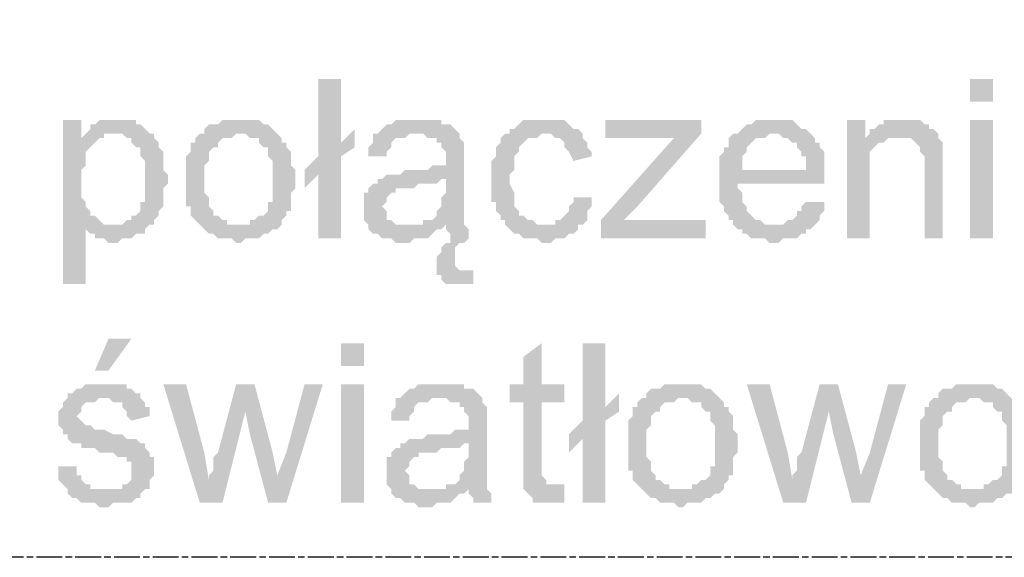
# Model space of a CAD drawing. Header units: millimetres. Extents: x -523 to 1404227, y -783705 to 1038705.
# Tile 420 of 508: x 698631 to 699545, y 242844 to 243343. Entities that reach past the tile are written whole.
import ezdxf

# ---------------------------------------------------------------- set-up
doc = ezdxf.new("R2010")
doc.units = ezdxf.units.MM
doc.linetypes.add('ACAD_ISO08W100', pattern=[36, 24, -3, 6, -3])
doc.layers.add('!!ELEKTRYKA', color=7, linetype='Continuous')

msp = doc.modelspace()

# ---------------------------------------------------------------- hatches: boundary and pattern name
at = {"layer": '!!ELEKTRYKA', "linetype": 'ACAD_ISO08W100'}
for points in [[(698929.35, 243288.26), (698908.18, 243288.26), (698908.18, 243216.29), (698895.48, 243203.59), (698908.18, 243199.36), (698908.18, 243140.09), (698929.35, 243140.09), (698929.35, 243216.29), (698942.05, 243224.76), (698929.35, 243228.99)], [(698688.04, 243250.16), (698671.11, 243250.16), (698671.11, 243097.76), (698692.27, 243097.76), (698692.27, 243152.79), (698717.67, 243152.79), (698713.44, 243152.79), (698709.21, 243152.79), (698704.97, 243157.03), (698704.97, 243157.03), (698700.74, 243161.26), (698696.51, 243161.26), (698696.51, 243165.49), (698692.27, 243169.73), (698692.27, 243169.73), (698692.27, 243173.96), (698688.04, 243178.19), (698688.04, 243182.43), (698688.04, 243186.66), (698688.04, 243195.13), (698688.04, 243195.13), (698688.04, 243199.36), (698688.04, 243203.59), (698692.27, 243207.83), (698692.27, 243212.06), (698692.27, 243216.29), (698692.27, 243220.53), (698696.51, 243224.76), (698696.51, 243224.76), (698700.74, 243228.99), (698704.97, 243233.23), (698709.21, 243233.23), (698688.04, 243233.23)], [(698721.91, 243250.16), (698704.97, 243250.16), (698700.74, 243245.93), (698700.74, 243245.93), (698696.51, 243245.93), (698696.51, 243241.7), (698692.27, 243237.46), (698717.67, 243237.46), (698721.91, 243237.46), (698726.14, 243237.46), (698730.37, 243233.23), (698734.61, 243233.23), (698734.61, 243228.99), (698738.84, 243224.76), (698743.07, 243224.76), (698743.07, 243220.53), (698743.07, 243216.29), (698747.31, 243212.06), (698747.31, 243207.83), (698747.31, 243203.59), (698747.31, 243199.36), (698747.31, 243195.13), (698747.31, 243195.13), (698747.31, 243190.89), (698747.31, 243182.43), (698747.31, 243178.19), (698747.31, 243173.96), (698743.07, 243173.96), (698743.07, 243169.73), (698743.07, 243165.49), (698738.84, 243161.26), (698734.61, 243161.26), (698734.61, 243157.03), (698730.37, 243157.03), (698726.14, 243152.79), (698721.91, 243152.79), (698717.67, 243152.79), (698692.27, 243152.79), (698692.27, 243148.56), (698696.51, 243144.33), (698700.74, 243144.33), (698700.74, 243140.09), (698704.97, 243140.09), (698704.97, 243140.09), (698709.21, 243140.09), (698713.44, 243135.86), (698717.67, 243135.86), (698717.67, 243135.86), (698721.91, 243135.86), (698726.14, 243140.09), (698730.37, 243140.09), (698734.61, 243140.09), (698738.84, 243144.33), (698743.07, 243144.33), (698747.31, 243144.33), (698747.31, 243148.56), (698751.54, 243152.79), (698755.77, 243152.79), (698755.77, 243157.03), (698760.01, 243161.26), (698760.01, 243165.49), (698760.01, 243165.49), (698764.24, 243169.73), (698764.24, 243173.96), (698764.24, 243178.19), (698764.24, 243182.43), (698764.24, 243186.66), (698768.47, 243190.89), (698768.47, 243195.13), (698768.47, 243195.13), (698768.47, 243199.36), (698764.24, 243203.59), (698764.24, 243207.83), (698764.24, 243212.06), (698764.24, 243216.29), (698764.24, 243220.53), (698760.01, 243224.76), (698760.01, 243224.76), (698760.01, 243228.99), (698755.77, 243233.23), (698755.77, 243237.46), (698751.54, 243237.46), (698747.31, 243241.7), (698743.07, 243245.93), (698743.07, 243245.93), (698738.84, 243245.93), (698738.84, 243250.16), (698734.61, 243250.16), (698730.37, 243250.16), (698726.14, 243250.16)], [(698836.21, 243250.16), (698836.21, 243250.16), (698819.28, 243250.16), (698815.04, 243245.93), (698810.81, 243245.93), (698806.58, 243245.93), (698802.34, 243241.7), (698802.34, 243237.46), (698802.34, 243237.46), (698798.11, 243237.46), (698836.21, 243237.46), (698836.21, 243237.46), (698840.44, 243237.46), (698844.68, 243233.23), (698848.91, 243233.23), (698853.14, 243233.23), (698853.14, 243228.99), (698857.38, 243224.76), (698861.61, 243224.76), (698861.61, 243220.53), (698861.61, 243216.29), (698865.84, 243212.06), (698865.84, 243207.83), (698865.84, 243203.59), (698865.84, 243199.36), (698865.84, 243195.13), (698865.84, 243195.13), (698865.84, 243190.89), (698865.84, 243182.43), (698865.84, 243178.19), (698865.84, 243173.96), (698861.61, 243173.96), (698861.61, 243169.73), (698861.61, 243165.49), (698857.38, 243161.26), (698857.38, 243161.26), (698853.14, 243161.26), (698848.91, 243157.03), (698844.68, 243157.03), (698844.68, 243152.79), (698840.44, 243152.79), (698836.21, 243152.79), (698798.11, 243152.79), (698802.34, 243148.56), (698802.34, 243148.56), (698806.58, 243144.33), (698810.81, 243144.33), (698815.04, 243140.09), (698819.28, 243140.09), (698823.51, 243140.09), (698827.74, 243140.09), (698831.98, 243135.86), (698836.21, 243135.86), (698836.21, 243135.86), (698840.44, 243140.09), (698844.68, 243140.09), (698848.91, 243140.09), (698853.14, 243140.09), (698857.38, 243144.33), (698861.61, 243144.33), (698861.61, 243144.33), (698865.84, 243148.56), (698870.08, 243148.56), (698874.31, 243152.79), (698874.31, 243157.03), (698878.54, 243161.26), (698878.54, 243161.26), (698878.54, 243165.49), (698882.78, 243165.49), (698882.78, 243169.73), (698882.78, 243173.96), (698882.78, 243178.19), (698882.78, 243182.43), (698887.01, 243186.66), (698887.01, 243190.89), (698887.01, 243195.13), (698887.01, 243199.36), (698887.01, 243203.59), (698882.78, 243207.83), (698882.78, 243212.06), (698882.78, 243216.29), (698882.78, 243220.53), (698878.54, 243224.76), (698878.54, 243228.99), (698874.31, 243228.99), (698874.31, 243233.23), (698870.08, 243237.46), (698870.08, 243237.46), (698865.84, 243241.7), (698861.61, 243245.93), (698857.38, 243245.93), (698857.38, 243245.93), (698853.14, 243250.16), (698848.91, 243250.16), (698844.68, 243250.16), (698840.44, 243250.16)], [(699001.31, 243250.16), (698980.15, 243250.16), (698975.91, 243245.93), (698975.91, 243245.93), (698971.68, 243245.93), (698967.45, 243241.7), (698963.21, 243237.46), (698958.98, 243237.46), (698997.08, 243237.46), (699001.31, 243237.46), (699005.55, 243237.46), (699009.78, 243233.23), (699014.01, 243233.23), (699018.25, 243233.23), (699018.25, 243228.99), (699022.48, 243228.99), (699022.48, 243224.76), (699022.48, 243224.76), (699026.71, 243220.53), (699026.71, 243212.06), (699026.71, 243212.06), (699026.71, 243207.83), (699022.48, 243207.83), (699018.25, 243207.83), (699014.01, 243207.83), (699009.78, 243203.59), (699005.55, 243203.59), (699001.31, 243203.59), (698997.08, 243203.59), (698992.85, 243203.59), (698988.61, 243203.59), (698984.38, 243199.36), (698980.15, 243199.36), (698975.91, 243199.36), (698975.91, 243199.36), (698971.68, 243199.36), (698967.45, 243195.13), (699026.71, 243195.13), (699026.71, 243186.66), (699026.71, 243186.66), (699026.71, 243182.43), (699022.48, 243178.19), (699022.48, 243173.96), (699022.48, 243169.73), (699022.48, 243169.73), (699018.25, 243165.49), (699018.25, 243161.26), (699014.01, 243157.03), (699009.78, 243157.03), (699005.55, 243157.03), (699005.55, 243152.79), (699026.71, 243152.79), (699026.71, 243152.79), (699026.71, 243148.56), (699030.95, 243144.33), (699030.95, 243140.09), (699030.95, 243140.09), (699030.95, 243135.86), (699026.71, 243135.86), (699022.48, 243131.63), (699022.48, 243127.39), (699022.48, 243127.39), (699018.25, 243123.16), (699018.25, 243118.93), (699018.25, 243114.69), (699018.25, 243110.46), (699018.25, 243106.22), (699043.65, 243110.46), (699043.65, 243110.46), (699039.42, 243110.46), (699035.18, 243114.69), (699035.18, 243114.69), (699035.18, 243118.93), (699035.18, 243123.16), (699035.18, 243127.39), (699035.18, 243131.63), (699035.18, 243131.63), (699039.42, 243135.86), (699043.65, 243135.86), (699047.88, 243140.09), (699047.88, 243140.09), (699047.88, 243140.09), (699047.88, 243144.33), (699047.88, 243148.56), (699043.65, 243152.79), (699043.65, 243152.79), (699043.65, 243157.03), (699043.65, 243161.26), (699043.65, 243165.49), (699043.65, 243169.73), (699043.65, 243173.96), (699043.65, 243178.19), (699043.65, 243186.66), (699043.65, 243212.06), (699043.65, 243212.06), (699043.65, 243216.29), (699043.65, 243220.53), (699043.65, 243224.76), (699043.65, 243228.99), (699043.65, 243228.99), (699039.42, 243233.23), (699039.42, 243237.46), (699035.18, 243241.7), (699035.18, 243241.7), (699030.95, 243245.93), (699026.71, 243245.93), (699022.48, 243245.93), (699022.48, 243250.16), (699018.25, 243250.16), (699014.01, 243250.16), (699009.78, 243250.16), (699005.55, 243250.16)], [(699119.85, 243250.16), (699098.68, 243250.16), (699094.45, 243245.93), (699094.45, 243245.93), (699090.22, 243241.7), (699085.98, 243241.7), (699085.98, 243237.46), (699081.75, 243237.46), (699077.52, 243233.23), (699077.52, 243228.99), (699073.28, 243224.76), (699073.28, 243224.76), (699073.28, 243220.53), (699073.28, 243216.29), (699069.05, 243212.06), (699069.05, 243207.83), (699069.05, 243203.59), (699069.05, 243199.36), (699069.05, 243195.13), (699069.05, 243190.89), (699069.05, 243186.66), (699069.05, 243178.19), (699069.05, 243173.96), (699073.28, 243173.96), (699073.28, 243169.73), (699073.28, 243165.49), (699077.52, 243161.26), (699077.52, 243157.03), (699081.75, 243157.03), (699081.75, 243152.79), (699119.85, 243152.79), (699115.62, 243152.79), (699111.38, 243152.79), (699111.38, 243152.79), (699107.15, 243157.03), (699102.92, 243157.03), (699098.68, 243161.26), (699094.45, 243161.26), (699094.45, 243161.26), (699094.45, 243165.49), (699090.22, 243169.73), (699090.22, 243173.96), (699090.22, 243173.96), (699090.22, 243178.19), (699090.22, 243182.43), (699085.98, 243190.89), (699085.98, 243195.13), (699085.98, 243195.13), (699085.98, 243199.36), (699090.22, 243203.59), (699090.22, 243207.83), (699090.22, 243212.06), (699090.22, 243216.29), (699094.45, 243220.53), (699094.45, 243224.76), (699094.45, 243224.76), (699098.68, 243228.99), (699098.68, 243228.99), (699102.92, 243233.23), (699107.15, 243233.23), (699111.38, 243233.23), (699115.62, 243237.46), (699119.85, 243237.46), (699153.72, 243237.46), (699149.48, 243241.7), (699145.25, 243241.7), (699145.25, 243241.7), (699141.02, 243245.93), (699141.02, 243245.93), (699136.78, 243250.16), (699132.55, 243250.16), (699128.32, 243250.16), (699124.08, 243250.16)], [(699263.79, 243250.16), (699174.89, 243250.16), (699174.89, 243233.23), (699238.39, 243233.23), (699263.79, 243237.46)], [(699331.52, 243250.16), (699314.59, 243250.16), (699310.36, 243245.93), (699306.12, 243245.93), (699301.89, 243241.7), (699301.89, 243241.7), (699297.66, 243237.46), (699293.42, 243237.46), (699331.52, 243237.46), (699331.52, 243237.46), (699335.76, 243237.46), (699339.99, 243233.23), (699344.22, 243233.23), (699348.46, 243228.99), (699352.69, 243228.99), (699352.69, 243224.76), (699352.69, 243224.76), (699356.92, 243220.53), (699356.92, 243216.29), (699361.16, 243216.29), (699361.16, 243207.83), (699361.16, 243203.59), (699301.89, 243203.59), (699378.09, 243203.59), (699378.09, 243207.83), (699378.09, 243212.06), (699378.09, 243216.29), (699378.09, 243220.53), (699373.86, 243224.76), (699373.86, 243228.99), (699369.62, 243228.99), (699369.62, 243233.23), (699365.39, 243237.46), (699365.39, 243237.46), (699361.16, 243241.7), (699356.92, 243241.7), (699352.69, 243245.93), (699352.69, 243245.93), (699348.46, 243250.16), (699344.22, 243250.16), (699339.99, 243250.16), (699335.76, 243250.16)], [(699416.19, 243250.16), (699399.26, 243250.16), (699399.26, 243140.09), (699420.42, 243140.09), (699420.42, 243199.36), (699420.42, 243203.59), (699420.42, 243207.83), (699420.42, 243212.06), (699420.42, 243216.29), (699420.42, 243220.53), (699424.66, 243224.76), (699424.66, 243224.76), (699428.89, 243228.99), (699428.89, 243228.99), (699433.13, 243228.99), (699437.36, 243233.23), (699416.19, 243233.23)], [(699450.06, 243250.16), (699450.06, 243250.16), (699433.13, 243250.16), (699433.13, 243245.93), (699428.89, 243245.93), (699424.66, 243241.7), (699420.42, 243241.7), (699420.42, 243237.46), (699445.83, 243233.23), (699450.06, 243233.23), (699454.29, 243233.23), (699458.53, 243233.23), (699458.53, 243233.23), (699462.76, 243228.99), (699466.99, 243224.76), (699466.99, 243224.76), (699466.99, 243224.76), (699466.99, 243220.53), (699471.23, 243216.29), (699471.23, 243212.06), (699471.23, 243207.83), (699471.23, 243140.09), (699488.16, 243140.09), (699488.16, 243207.83), (699488.16, 243207.83), (699488.16, 243212.06), (699488.16, 243216.29), (699488.16, 243220.53), (699488.16, 243224.76), (699488.16, 243228.99), (699483.93, 243233.23), (699483.93, 243233.23), (699483.93, 243237.46), (699479.69, 243241.7), (699475.46, 243241.7), (699475.46, 243245.93), (699471.23, 243245.93), (699466.99, 243250.16), (699462.76, 243250.16), (699458.53, 243250.16), (699454.29, 243250.16)], [(698692.27, 243237.46), (698688.04, 243233.23), (698709.21, 243233.23), (698709.21, 243237.46), (698713.44, 243237.46), (698717.67, 243237.46)], [(698798.11, 243237.46), (698793.88, 243233.23), (698793.88, 243228.99), (698789.64, 243228.99), (698789.64, 243224.76), (698789.64, 243220.53), (698785.41, 243216.29), (698785.41, 243212.06), (698785.41, 243207.83), (698785.41, 243203.59), (698785.41, 243199.36), (698785.41, 243195.13), (698785.41, 243195.13), (698785.41, 243190.89), (698785.41, 243182.43), (698785.41, 243178.19), (698785.41, 243173.96), (698785.41, 243169.73), (698789.64, 243169.73), (698789.64, 243165.49), (698789.64, 243161.26), (698793.88, 243157.03), (698793.88, 243157.03), (698798.11, 243152.79), (698836.21, 243152.79), (698831.98, 243152.79), (698827.74, 243152.79), (698823.51, 243152.79), (698823.51, 243157.03), (698819.28, 243157.03), (698815.04, 243161.26), (698810.81, 243161.26), (698810.81, 243165.49), (698810.81, 243165.49), (698806.58, 243169.73), (698806.58, 243173.96), (698806.58, 243178.19), (698802.34, 243182.43), (698802.34, 243186.66), (698802.34, 243190.89), (698802.34, 243195.13), (698802.34, 243195.13), (698802.34, 243199.36), (698802.34, 243203.59), (698802.34, 243207.83), (698806.58, 243212.06), (698806.58, 243216.29), (698806.58, 243220.53), (698810.81, 243224.76), (698810.81, 243224.76), (698815.04, 243224.76), (698815.04, 243228.99), (698819.28, 243233.23), (698823.51, 243233.23), (698827.74, 243233.23), (698831.98, 243237.46), (698836.21, 243237.46)], [(698958.98, 243237.46), (698958.98, 243228.99), (698954.75, 243224.76), (698954.75, 243216.29), (698971.68, 243216.29), (698971.68, 243216.29), (698971.68, 243220.53), (698975.91, 243224.76), (698975.91, 243228.99), (698980.15, 243233.23), (698984.38, 243233.23), (698984.38, 243233.23), (698988.61, 243233.23), (698992.85, 243237.46), (698997.08, 243237.46)], [(699153.72, 243237.46), (699119.85, 243237.46), (699124.08, 243237.46), (699128.32, 243233.23), (699132.55, 243233.23), (699136.78, 243228.99), (699136.78, 243228.99), (699136.78, 243224.76), (699141.02, 243220.53), (699141.02, 243220.53), (699145.25, 243212.06), (699162.19, 243216.29), (699162.19, 243216.29), (699162.19, 243220.53), (699157.95, 243224.76), (699157.95, 243228.99), (699153.72, 243233.23)], [(699263.79, 243237.46), (699238.39, 243233.23), (699170.65, 243157.03), (699170.65, 243140.09), (699191.82, 243157.03), (699204.52, 243169.73)], [(699293.42, 243237.46), (699293.42, 243237.46), (699289.19, 243233.23), (699289.19, 243224.76), (699284.95, 243224.76), (699284.95, 243220.53), (699280.72, 243216.29), (699280.72, 243212.06), (699280.72, 243207.83), (699280.72, 243203.59), (699280.72, 243199.36), (699280.72, 243195.13), (699280.72, 243190.89), (699280.72, 243186.66), (699280.72, 243182.43), (699280.72, 243178.19), (699280.72, 243173.96), (699284.95, 243169.73), (699284.95, 243165.49), (699289.19, 243161.26), (699289.19, 243157.03), (699293.42, 243157.03), (699293.42, 243152.79), (699331.52, 243152.79), (699331.52, 243152.79), (699327.29, 243152.79), (699323.06, 243152.79), (699318.82, 243157.03), (699314.59, 243157.03), (699310.36, 243161.26), (699310.36, 243161.26), (699310.36, 243161.26), (699306.12, 243165.49), (699306.12, 243169.73), (699301.89, 243173.96), (699301.89, 243178.19), (699301.89, 243182.43), (699297.66, 243186.66), (699297.66, 243190.89), (699378.09, 243190.89), (699378.09, 243190.89), (699378.09, 243195.13), (699378.09, 243199.36), (699378.09, 243203.59), (699301.89, 243203.59), (699301.89, 243203.59), (699301.89, 243207.83), (699301.89, 243212.06), (699301.89, 243216.29), (699306.12, 243220.53), (699306.12, 243224.76), (699310.36, 243228.99), (699310.36, 243228.99), (699314.59, 243233.23), (699318.82, 243233.23), (699323.06, 243233.23), (699327.29, 243237.46), (699331.52, 243237.46)], [(698967.45, 243195.13), (698963.21, 243195.13), (698963.21, 243190.89), (698958.98, 243190.89), (698954.75, 243186.66), (698954.75, 243182.43), (698950.51, 243182.43), (698950.51, 243178.19), (698950.51, 243173.96), (698950.51, 243169.73), (698950.51, 243169.73), (698950.51, 243165.49), (698950.51, 243161.26), (698950.51, 243157.03), (698954.75, 243152.79), (698954.75, 243148.56), (698958.98, 243144.33), (698958.98, 243144.33), (698963.21, 243144.33), (698967.45, 243140.09), (698967.45, 243140.09), (698971.68, 243140.09), (698975.91, 243140.09), (698980.15, 243135.86), (698988.61, 243135.86), (698992.85, 243135.86), (698997.08, 243140.09), (699001.31, 243140.09), (699001.31, 243140.09), (699005.55, 243140.09), (699009.78, 243140.09), (699014.01, 243144.33), (699014.01, 243144.33), (699018.25, 243148.56), (699022.48, 243148.56), (698992.85, 243152.79), (698988.61, 243152.79), (698984.38, 243152.79), (698980.15, 243152.79), (698975.91, 243157.03), (698975.91, 243157.03), (698971.68, 243157.03), (698971.68, 243161.26), (698971.68, 243165.49), (698967.45, 243169.73), (698967.45, 243169.73), (698971.68, 243173.96), (698971.68, 243178.19), (698971.68, 243178.19), (698975.91, 243182.43), (698980.15, 243182.43), (698980.15, 243186.66), (698984.38, 243186.66), (698988.61, 243186.66), (698997.08, 243186.66), (698997.08, 243186.66), (699001.31, 243190.89), (699005.55, 243190.89), (699009.78, 243190.89), (699014.01, 243190.89), (699018.25, 243190.89), (699022.48, 243195.13), (699026.71, 243195.13)], [(699145.25, 243178.19), (699145.25, 243178.19), (699145.25, 243173.96), (699141.02, 243169.73), (699141.02, 243165.49), (699136.78, 243161.26), (699136.78, 243161.26), (699132.55, 243157.03), (699128.32, 243157.03), (699128.32, 243152.79), (699124.08, 243152.79), (699119.85, 243152.79), (699081.75, 243152.79), (699085.98, 243148.56), (699085.98, 243148.56), (699090.22, 243144.33), (699094.45, 243144.33), (699098.68, 243140.09), (699102.92, 243140.09), (699107.15, 243140.09), (699111.38, 243140.09), (699115.62, 243135.86), (699119.85, 243135.86), (699124.08, 243135.86), (699128.32, 243140.09), (699132.55, 243140.09), (699132.55, 243140.09), (699136.78, 243140.09), (699141.02, 243144.33), (699145.25, 243144.33), (699149.48, 243148.56), (699149.48, 243148.56), (699149.48, 243152.79), (699153.72, 243152.79), (699157.95, 243157.03), (699157.95, 243161.26), (699157.95, 243165.49), (699162.19, 243169.73), (699162.19, 243173.96), (699162.19, 243178.19)], [(699361.16, 243173.96), (699356.92, 243169.73), (699356.92, 243165.49), (699352.69, 243165.49), (699352.69, 243161.26), (699348.46, 243157.03), (699348.46, 243157.03), (699344.22, 243157.03), (699339.99, 243152.79), (699335.76, 243152.79), (699331.52, 243152.79), (699293.42, 243152.79), (699293.42, 243152.79), (699297.66, 243148.56), (699301.89, 243148.56), (699301.89, 243144.33), (699306.12, 243144.33), (699310.36, 243140.09), (699314.59, 243140.09), (699318.82, 243140.09), (699323.06, 243140.09), (699327.29, 243135.86), (699331.52, 243135.86), (699335.76, 243135.86), (699339.99, 243140.09), (699344.22, 243140.09), (699348.46, 243140.09), (699352.69, 243140.09), (699356.92, 243144.33), (699361.16, 243144.33), (699361.16, 243148.56), (699365.39, 243148.56), (699369.62, 243152.79), (699369.62, 243152.79), (699373.86, 243157.03), (699373.86, 243161.26), (699378.09, 243165.49), (699378.09, 243169.73), (699378.09, 243173.96)], [(699052.12, 243114.69), (699052.12, 243110.46), (699043.65, 243110.46), (699018.25, 243106.22), (699022.48, 243106.22), (699022.48, 243101.99), (699026.71, 243097.76), (699030.95, 243097.76), (699030.95, 243097.76), (699035.18, 243097.76), (699039.42, 243097.76), (699039.42, 243097.76), (699043.65, 243097.76), (699047.88, 243097.76), (699052.12, 243097.76)], [(699115.62, 243042.72), (699098.68, 243030.02), (699098.68, 243004.62), (699085.98, 243004.62), (699085.98, 242987.69), (699098.68, 242987.69), (699098.68, 242928.42), (699098.68, 242924.19), (699098.68, 242919.95), (699098.68, 242915.72), (699098.68, 242911.49), (699128.32, 242911.49), (699124.08, 242911.49), (699119.85, 242911.49), (699119.85, 242911.49), (699119.85, 242915.72), (699119.85, 242915.72), (699115.62, 242919.95), (699115.62, 242924.19), (699115.62, 242987.69), (699136.78, 242987.69), (699136.78, 243004.62), (699115.62, 243004.62)], [(699174.89, 243042.72), (699153.72, 243042.72), (699153.72, 242970.75), (699141.02, 242958.05), (699153.72, 242953.82), (699153.72, 242894.55), (699174.89, 242894.55), (699174.89, 242970.75), (699187.59, 242979.22), (699174.89, 242983.46)], [(698709.21, 243004.62), (698692.27, 243004.62), (698688.04, 243000.39), (698683.81, 243000.39), (698679.57, 242996.16), (698679.57, 242996.16), (698675.34, 242996.16), (698675.34, 242991.92), (698709.21, 242991.92), (698709.21, 242991.92), (698713.44, 242991.92), (698717.67, 242987.69), (698721.91, 242987.69), (698726.14, 242987.69), (698726.14, 242983.46), (698730.37, 242979.22), (698730.37, 242974.99), (698734.61, 242970.75), (698751.54, 242974.99), (698751.54, 242974.99), (698751.54, 242983.46), (698747.31, 242983.46), (698747.31, 242987.69), (698743.07, 242991.92), (698743.07, 242991.92), (698743.07, 242996.16), (698738.84, 242996.16), (698734.61, 243000.39), (698730.37, 243000.39), (698730.37, 243004.62), (698726.14, 243004.62), (698721.91, 243004.62), (698717.67, 243004.62), (698713.44, 243004.62)], [(698785.41, 243004.62), (698764.24, 243004.62), (698798.11, 242894.55), (698806.58, 242915.72), (698802.34, 242941.12)], [(698848.91, 243004.62), (698831.98, 243004.62), (698815.04, 242941.12), (698810.81, 242936.89), (698810.81, 242928.42), (698810.81, 242924.19), (698806.58, 242919.95), (698806.58, 242919.95), (698806.58, 242915.72), (698798.11, 242894.55), (698819.28, 242894.55), (698840.44, 242979.22)], [(698848.91, 243004.62), (698840.44, 242979.22), (698844.68, 242958.05), (698861.61, 242894.55), (698870.08, 242919.95), (698865.84, 242941.12)], [(698912.41, 243004.62), (698895.48, 243004.62), (698878.54, 242941.12), (698870.08, 242919.95), (698861.61, 242894.55), (698878.54, 242894.55)], [(699022.48, 243004.62), (699022.48, 243004.62), (699001.31, 243004.62), (698997.08, 243000.39), (698992.85, 243000.39), (698992.85, 243000.39), (698988.61, 242996.16), (698984.38, 242991.92), (698980.15, 242991.92), (699018.25, 242991.92), (699022.48, 242991.92), (699026.71, 242991.92), (699030.95, 242987.69), (699035.18, 242987.69), (699039.42, 242987.69), (699039.42, 242983.46), (699043.65, 242983.46), (699043.65, 242979.22), (699043.65, 242979.22), (699047.88, 242974.99), (699047.88, 242966.52), (699047.88, 242966.52), (699047.88, 242962.29), (699047.88, 242962.29), (699043.65, 242962.29), (699039.42, 242962.29), (699035.18, 242962.29), (699030.95, 242958.05), (699026.71, 242958.05), (699022.48, 242958.05), (699018.25, 242958.05), (699014.01, 242958.05), (699009.78, 242958.05), (699005.55, 242953.82), (699001.31, 242953.82), (698997.08, 242953.82), (698997.08, 242953.82), (698992.85, 242953.82), (698988.61, 242949.59), (699047.88, 242949.59), (699047.88, 242941.12), (699047.88, 242941.12), (699047.88, 242936.89), (699043.65, 242932.65), (699043.65, 242928.42), (699043.65, 242924.19), (699043.65, 242924.19), (699039.42, 242919.95), (699039.42, 242915.72), (699035.18, 242911.49), (699030.95, 242911.49), (699026.71, 242911.49), (699026.71, 242907.25), (699047.88, 242907.25), (699047.88, 242907.25), (699047.88, 242903.02), (699052.12, 242898.79), (699052.12, 242894.55), (699069.05, 242894.55), (699069.05, 242894.55), (699069.05, 242898.79), (699069.05, 242903.02), (699064.82, 242907.25), (699064.82, 242907.25), (699064.82, 242911.49), (699064.82, 242915.72), (699064.82, 242919.95), (699064.82, 242924.19), (699064.82, 242928.42), (699064.82, 242932.65), (699064.82, 242941.12), (699064.82, 242966.52), (699064.82, 242966.52), (699064.82, 242970.75), (699064.82, 242974.99), (699064.82, 242979.22), (699064.82, 242983.46), (699064.82, 242983.46), (699060.58, 242987.69), (699060.58, 242991.92), (699056.35, 242996.16), (699056.35, 242996.16), (699052.12, 243000.39), (699047.88, 243000.39), (699043.65, 243000.39), (699043.65, 243004.62), (699039.42, 243004.62), (699035.18, 243004.62), (699030.95, 243004.62), (699026.71, 243004.62)], [(699246.85, 243004.62), (699246.85, 243004.62), (699229.92, 243004.62), (699225.69, 243000.39), (699221.45, 243000.39), (699217.22, 243000.39), (699212.99, 242996.16), (699212.99, 242991.92), (699212.99, 242991.92), (699208.75, 242991.92), (699246.85, 242991.92), (699246.85, 242991.92), (699251.09, 242991.92), (699255.32, 242987.69), (699259.55, 242987.69), (699263.79, 242987.69), (699263.79, 242983.46), (699268.02, 242979.22), (699272.25, 242979.22), (699272.25, 242974.99), (699272.25, 242970.75), (699276.49, 242966.52), (699276.49, 242962.29), (699276.49, 242958.05), (699276.49, 242953.82), (699276.49, 242949.59), (699276.49, 242949.59), (699276.49, 242945.35), (699276.49, 242936.89), (699276.49, 242932.65), (699276.49, 242928.42), (699272.25, 242928.42), (699272.25, 242924.19), (699272.25, 242919.95), (699268.02, 242915.72), (699268.02, 242915.72), (699263.79, 242915.72), (699259.55, 242911.49), (699255.32, 242911.49), (699255.32, 242907.25), (699251.09, 242907.25), (699246.85, 242907.25), (699208.75, 242907.25), (699212.99, 242903.02), (699212.99, 242903.02), (699217.22, 242898.79), (699221.45, 242898.79), (699225.69, 242894.55), (699229.92, 242894.55), (699234.15, 242894.55), (699238.39, 242894.55), (699242.62, 242890.32), (699246.85, 242890.32), (699246.85, 242890.32), (699251.09, 242894.55), (699255.32, 242894.55), (699259.55, 242894.55), (699263.79, 242894.55), (699268.02, 242898.79), (699272.25, 242898.79), (699272.25, 242898.79), (699276.49, 242903.02), (699280.72, 242903.02), (699284.95, 242907.25), (699284.95, 242911.49), (699289.19, 242915.72), (699289.19, 242915.72), (699289.19, 242919.95), (699293.42, 242919.95), (699293.42, 242924.19), (699293.42, 242928.42), (699293.42, 242932.65), (699293.42, 242936.89), (699297.66, 242941.12), (699297.66, 242945.35), (699297.66, 242949.59), (699297.66, 242953.82), (699297.66, 242958.05), (699293.42, 242962.29), (699293.42, 242966.52), (699293.42, 242970.75), (699293.42, 242974.99), (699289.19, 242979.22), (699289.19, 242983.46), (699284.95, 242983.46), (699284.95, 242987.69), (699280.72, 242991.92), (699280.72, 242991.92), (699276.49, 242996.16), (699272.25, 243000.39), (699268.02, 243000.39), (699268.02, 243000.39), (699263.79, 243004.62), (699259.55, 243004.62), (699255.32, 243004.62), (699251.09, 243004.62)], [(699327.29, 243004.62), (699306.12, 243004.62), (699339.99, 242894.55), (699348.46, 242915.72), (699344.22, 242941.12)], [(699390.79, 243004.62), (699373.86, 243004.62), (699356.92, 242941.12), (699352.69, 242936.89), (699352.69, 242928.42), (699352.69, 242924.19), (699348.46, 242919.95), (699348.46, 242919.95), (699348.46, 242915.72), (699339.99, 242894.55), (699361.16, 242894.55), (699382.32, 242979.22)], [(699390.79, 243004.62), (699382.32, 242979.22), (699386.56, 242958.05), (699403.49, 242894.55), (699411.96, 242919.95), (699407.72, 242941.12)], [(699454.29, 243004.62), (699437.36, 243004.62), (699420.42, 242941.12), (699411.96, 242919.95), (699403.49, 242894.55), (699420.42, 242894.55)], [(699517.79, 243004.62), (699517.79, 243004.62), (699500.86, 243004.62), (699496.63, 243000.39), (699492.39, 243000.39), (699488.16, 243000.39), (699483.93, 242996.16), (699483.93, 242991.92), (699483.93, 242991.92), (699479.69, 242991.92), (699517.79, 242991.92), (699517.79, 242991.92), (699522.03, 242991.92), (699526.26, 242987.69), (699530.49, 242987.69), (699534.73, 242987.69), (699534.73, 242983.46), (699538.96, 242979.22), (699543.19, 242979.22), (699543.19, 242974.99), (699543.19, 242970.75), (699547.43, 242966.52), (699547.43, 242962.29), (699547.43, 242958.05), (699547.43, 242953.82), (699547.43, 242949.59), (699547.43, 242949.59), (699547.43, 242945.35), (699547.43, 242936.89), (699547.43, 242932.65), (699547.43, 242928.42), (699543.19, 242928.42), (699543.19, 242924.19), (699543.19, 242919.95), (699538.96, 242915.72), (699538.96, 242915.72), (699534.73, 242915.72), (699530.49, 242911.49), (699526.26, 242911.49), (699526.26, 242907.25), (699522.03, 242907.25), (699517.79, 242907.25), (699479.69, 242907.25), (699483.93, 242903.02), (699483.93, 242903.02), (699488.16, 242898.79), (699492.39, 242898.79), (699496.63, 242894.55), (699500.86, 242894.55), (699505.09, 242894.55), (699509.33, 242894.55), (699513.56, 242890.32), (699517.79, 242890.32), (699517.79, 242890.32), (699522.03, 242894.55), (699526.26, 242894.55), (699530.49, 242894.55), (699534.73, 242894.55), (699538.96, 242898.79), (699543.19, 242898.79), (699543.19, 242898.79), (699547.43, 242903.02), (699551.66, 242903.02), (699555.9, 242907.25), (699555.9, 242911.49), (699560.13, 242915.72), (699560.13, 242915.72), (699560.13, 242919.95), (699564.36, 242919.95), (699564.36, 242924.19), (699564.36, 242928.42), (699564.36, 242932.65), (699564.36, 242936.89), (699568.6, 242941.12), (699568.6, 242945.35), (699568.6, 242949.59), (699568.6, 242953.82), (699568.6, 242958.05), (699564.36, 242962.29), (699564.36, 242966.52), (699564.36, 242970.75), (699564.36, 242974.99), (699560.13, 242979.22), (699560.13, 242983.46), (699555.9, 242983.46), (699555.9, 242987.69), (699551.66, 242991.92), (699551.66, 242991.92), (699547.43, 242996.16), (699543.19, 243000.39), (699538.96, 243000.39), (699538.96, 243000.39), (699534.73, 243004.62), (699530.49, 243004.62), (699526.26, 243004.62), (699522.03, 243004.62)], [(698675.34, 242991.92), (698671.11, 242987.69), (698671.11, 242987.69), (698671.11, 242983.46), (698666.87, 242979.22), (698666.87, 242974.99), (698666.87, 242970.75), (698666.87, 242966.52), (698671.11, 242962.29), (698671.11, 242958.05), (698675.34, 242958.05), (698675.34, 242953.82), (698679.57, 242949.59), (698683.81, 242949.59), (698683.81, 242949.59), (698688.04, 242949.59), (698688.04, 242945.35), (698692.27, 242945.35), (698696.51, 242945.35), (698700.74, 242945.35), (698704.97, 242941.12), (698713.44, 242941.12), (698717.67, 242941.12), (698721.91, 242936.89), (698726.14, 242936.89), (698730.37, 242936.89), (698730.37, 242932.65), (698734.61, 242932.65), (698734.61, 242928.42), (698734.61, 242924.19), (698734.61, 242924.19), (698734.61, 242919.95), (698734.61, 242915.72), (698730.37, 242911.49), (698726.14, 242911.49), (698726.14, 242907.25), (698721.91, 242907.25), (698717.67, 242907.25), (698709.21, 242907.25), (698675.34, 242907.25), (698675.34, 242903.02), (698679.57, 242898.79), (698679.57, 242898.79), (698683.81, 242898.79), (698683.81, 242898.79), (698688.04, 242894.55), (698692.27, 242894.55), (698696.51, 242894.55), (698700.74, 242894.55), (698704.97, 242890.32), (698709.21, 242890.32), (698713.44, 242890.32), (698717.67, 242894.55), (698721.91, 242894.55), (698726.14, 242894.55), (698730.37, 242894.55), (698734.61, 242894.55), (698738.84, 242898.79), (698743.07, 242898.79), (698743.07, 242903.02), (698747.31, 242907.25), (698751.54, 242907.25), (698751.54, 242911.49), (698751.54, 242915.72), (698755.77, 242919.95), (698755.77, 242924.19), (698755.77, 242928.42), (698755.77, 242928.42), (698755.77, 242932.65), (698755.77, 242936.89), (698751.54, 242936.89), (698751.54, 242941.12), (698747.31, 242945.35), (698747.31, 242949.59), (698743.07, 242949.59), (698738.84, 242953.82), (698734.61, 242953.82), (698734.61, 242953.82), (698730.37, 242953.82), (698726.14, 242958.05), (698721.91, 242958.05), (698717.67, 242958.05), (698709.21, 242962.29), (698709.21, 242962.29), (698704.97, 242962.29), (698700.74, 242962.29), (698696.51, 242966.52), (698696.51, 242966.52), (698696.51, 242966.52), (698692.27, 242966.52), (698688.04, 242970.75), (698688.04, 242970.75), (698683.81, 242974.99), (698688.04, 242979.22), (698688.04, 242983.46), (698692.27, 242987.69), (698692.27, 242987.69), (698696.51, 242987.69), (698700.74, 242987.69), (698704.97, 242991.92), (698709.21, 242991.92)], [(698980.15, 242991.92), (698980.15, 242983.46), (698975.91, 242979.22), (698975.91, 242970.75), (698992.85, 242970.75), (698992.85, 242970.75), (698992.85, 242974.99), (698997.08, 242979.22), (698997.08, 242983.46), (699001.31, 242987.69), (699005.55, 242987.69), (699005.55, 242987.69), (699009.78, 242987.69), (699014.01, 242991.92), (699018.25, 242991.92)], [(699208.75, 242991.92), (699204.52, 242987.69), (699204.52, 242983.46), (699200.29, 242983.46), (699200.29, 242979.22), (699200.29, 242974.99), (699196.05, 242970.75), (699196.05, 242966.52), (699196.05, 242962.29), (699196.05, 242958.05), (699196.05, 242953.82), (699196.05, 242949.59), (699196.05, 242949.59), (699196.05, 242945.35), (699196.05, 242936.89), (699196.05, 242932.65), (699196.05, 242928.42), (699196.05, 242924.19), (699200.29, 242924.19), (699200.29, 242919.95), (699200.29, 242915.72), (699204.52, 242911.49), (699204.52, 242911.49), (699208.75, 242907.25), (699246.85, 242907.25), (699242.62, 242907.25), (699238.39, 242907.25), (699234.15, 242907.25), (699234.15, 242911.49), (699229.92, 242911.49), (699225.69, 242915.72), (699221.45, 242915.72), (699221.45, 242919.95), (699221.45, 242919.95), (699217.22, 242924.19), (699217.22, 242928.42), (699217.22, 242932.65), (699212.99, 242936.89), (699212.99, 242941.12), (699212.99, 242945.35), (699212.99, 242949.59), (699212.99, 242949.59), (699212.99, 242953.82), (699212.99, 242958.05), (699212.99, 242962.29), (699217.22, 242966.52), (699217.22, 242970.75), (699217.22, 242974.99), (699221.45, 242979.22), (699221.45, 242979.22), (699225.69, 242979.22), (699225.69, 242983.46), (699229.92, 242987.69), (699234.15, 242987.69), (699238.39, 242987.69), (699242.62, 242991.92), (699246.85, 242991.92)], [(699479.69, 242991.92), (699475.46, 242987.69), (699475.46, 242983.46), (699471.23, 242983.46), (699471.23, 242979.22), (699471.23, 242974.99), (699466.99, 242970.75), (699466.99, 242966.52), (699466.99, 242962.29), (699466.99, 242958.05), (699466.99, 242953.82), (699466.99, 242949.59), (699466.99, 242949.59), (699466.99, 242945.35), (699466.99, 242936.89), (699466.99, 242932.65), (699466.99, 242928.42), (699466.99, 242924.19), (699471.23, 242924.19), (699471.23, 242919.95), (699471.23, 242915.72), (699475.46, 242911.49), (699475.46, 242911.49), (699479.69, 242907.25), (699517.79, 242907.25), (699513.56, 242907.25), (699509.33, 242907.25), (699505.09, 242907.25), (699505.09, 242911.49), (699500.86, 242911.49), (699496.63, 242915.72), (699492.39, 242915.72), (699492.39, 242919.95), (699492.39, 242919.95), (699488.16, 242924.19), (699488.16, 242928.42), (699488.16, 242932.65), (699483.93, 242936.89), (699483.93, 242941.12), (699483.93, 242945.35), (699483.93, 242949.59), (699483.93, 242949.59), (699483.93, 242953.82), (699483.93, 242958.05), (699483.93, 242962.29), (699488.16, 242966.52), (699488.16, 242970.75), (699488.16, 242974.99), (699492.39, 242979.22), (699492.39, 242979.22), (699496.63, 242979.22), (699496.63, 242983.46), (699500.86, 242987.69), (699505.09, 242987.69), (699509.33, 242987.69), (699513.56, 242991.92), (699517.79, 242991.92)], [(698988.61, 242949.59), (698984.38, 242949.59), (698984.38, 242945.35), (698980.15, 242945.35), (698975.91, 242941.12), (698975.91, 242936.89), (698971.68, 242936.89), (698971.68, 242932.65), (698971.68, 242928.42), (698971.68, 242924.19), (698971.68, 242924.19), (698971.68, 242919.95), (698971.68, 242915.72), (698971.68, 242911.49), (698975.91, 242907.25), (698975.91, 242903.02), (698980.15, 242898.79), (698980.15, 242898.79), (698984.38, 242898.79), (698988.61, 242894.55), (698988.61, 242894.55), (698992.85, 242894.55), (698997.08, 242894.55), (699001.31, 242890.32), (699009.78, 242890.32), (699014.01, 242890.32), (699018.25, 242894.55), (699022.48, 242894.55), (699022.48, 242894.55), (699026.71, 242894.55), (699030.95, 242894.55), (699035.18, 242898.79), (699035.18, 242898.79), (699039.42, 242903.02), (699043.65, 242903.02), (699014.01, 242907.25), (699009.78, 242907.25), (699005.55, 242907.25), (699001.31, 242907.25), (698997.08, 242911.49), (698997.08, 242911.49), (698992.85, 242911.49), (698992.85, 242915.72), (698992.85, 242919.95), (698988.61, 242924.19), (698988.61, 242924.19), (698992.85, 242928.42), (698992.85, 242932.65), (698992.85, 242932.65), (698997.08, 242936.89), (699001.31, 242936.89), (699001.31, 242941.12), (699005.55, 242941.12), (699009.78, 242941.12), (699018.25, 242941.12), (699018.25, 242941.12), (699022.48, 242945.35), (699026.71, 242945.35), (699030.95, 242945.35), (699035.18, 242945.35), (699039.42, 242945.35), (699043.65, 242949.59), (699047.88, 242949.59)], [(698683.81, 242928.42), (698666.87, 242928.42), (698666.87, 242915.72), (698671.11, 242911.49), (698671.11, 242911.49), (698675.34, 242907.25), (698709.21, 242907.25), (698709.21, 242907.25), (698704.97, 242907.25), (698700.74, 242907.25), (698696.51, 242907.25), (698696.51, 242911.49), (698692.27, 242911.49), (698688.04, 242915.72), (698688.04, 242919.95), (698683.81, 242919.95), (698683.81, 242924.19)], [(699136.78, 242911.49), (699098.68, 242911.49), (699098.68, 242907.25), (699102.92, 242903.02), (699102.92, 242903.02), (699107.15, 242898.79), (699107.15, 242894.55), (699111.38, 242894.55), (699115.62, 242894.55), (699119.85, 242894.55), (699124.08, 242894.55), (699124.08, 242894.55), (699128.32, 242894.55), (699132.55, 242894.55), (699136.78, 242894.55)]]:
    msp.add_hatch(color=14, dxfattribs=at).paths.add_polyline_path(points)

# ---------------------------------------------------------------- linework, layer by layer
at = {"layer": '!!ELEKTRYKA', "color": 14, "linetype": 'ACAD_ISO08W100', "lineweight": -3}
msp.add_lwpolyline([(700110.48, 242843.75), (698607.6, 242843.75), (698607.6, 243343.3)], dxfattribs=at)
for points in [[(699534.73, 243267.1), (699534.73, 243288.26), (699513.56, 243267.1), (699513.56, 243288.26)], [(699534.73, 243140.09), (699534.73, 243250.16), (699513.56, 243140.09), (699513.56, 243250.16)], [(698942.05, 243241.7), (698929.35, 243228.99), (698942.05, 243224.76)], [(699420.42, 243237.46), (699416.19, 243233.23), (699445.83, 243233.23)], [(698895.48, 243203.59), (698895.48, 243186.66), (698908.18, 243199.36)], [(699268.02, 243157.03), (699191.82, 243157.03), (699268.02, 243140.09), (699170.65, 243140.09)], [(699005.55, 243152.79), (698992.85, 243152.79), (699026.71, 243152.79), (699022.48, 243148.56)], [(698734.61, 243046.96), (698713.44, 243046.96), (698713.44, 243017.32), (698700.74, 243017.32)], [(698950.51, 243021.56), (698950.51, 243042.72), (698929.35, 243021.56), (698929.35, 243042.72)], [(698950.51, 242894.55), (698950.51, 243004.62), (698929.35, 242894.55), (698929.35, 243004.62)], [(699187.59, 242996.16), (699174.89, 242983.46), (699187.59, 242979.22)], [(699141.02, 242958.05), (699141.02, 242941.12), (699153.72, 242953.82)], [(699026.71, 242907.25), (699014.01, 242907.25), (699047.88, 242907.25), (699043.65, 242903.02)]]:
    msp.add_solid(points, dxfattribs=at)

doc.saveas('drawing.dxf')
